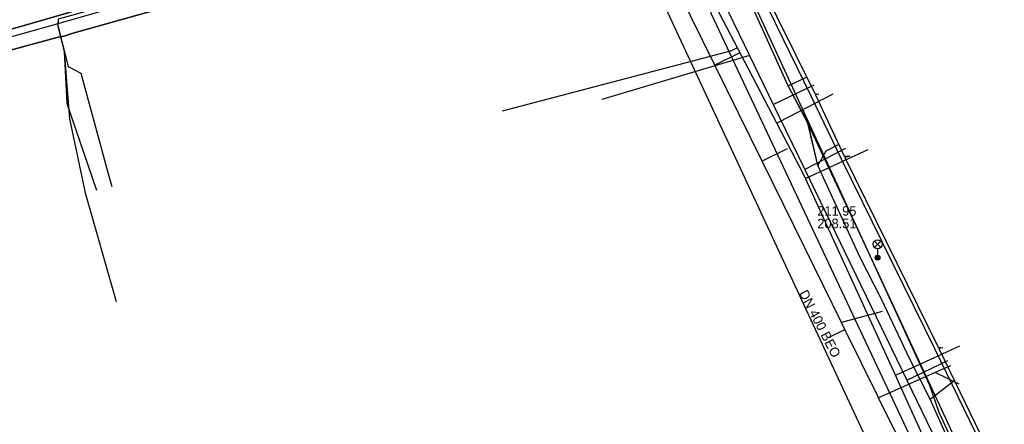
# Model space of a CAD drawing. Extents: x -595540 to -593988, y -1160850 to -1159202.
# Drawn here: x -595477.5 to -595395, y -1160240.3 to -1160206.4 of the extents above; entities that cross this region are included whole.
import ezdxf

# ---------------------------------------------------------------- set-up
doc = ezdxf.new("R2010")
doc.units = 0
for name, color, linetype in [('BVK-JEDNOTNA_popisy', 7, 'Continuous'), ('BVK-JEDNOTNA_trasa sítě', 7, 'Continuous'), ('BVK-VODOVOD_trasa sítě', 7, 'Continuous'), ('CETIN_kabel podzemní', 7, 'Continuous'), ('DESTOVA_trasa neprovozované sítě', 7, 'Continuous'), ('DSP-SDEL-VODAFONE_kabel', 7, 'Continuous'), ('EON-NN_kabel', 7, 'Continuous'), ('EON-SDEL_kabel', 7, 'Continuous'), ('INNOGY-NTL_trasa sítě', 7, 'Continuous'), ('INNOGY-STL_trasa sítě', 7, 'Continuous'), ('JEDNOTNA_trasa neprovozované sítě', 7, 'Continuous'), ('QUANTCOM_kabel', 7, 'Continuous'), ('TSB_kabel VO', 7, 'Continuous'), ('TSB_lampy VO', 7, 'Continuous')]:
    doc.layers.add(name, color=color, linetype=linetype)

msp = doc.modelspace()

# ---------------------------------------------------------------- linework, layer by layer
at = {"layer": 'BVK-JEDNOTNA_popisy'}
msp.add_line((-595410.654, -1160222.943), (-595410.654, -1160222.943), dxfattribs=at)
at = {"layer": 'BVK-JEDNOTNA_trasa sítě'}
for points in [[(-595411.711, -1160225.514), (-595415.285, -1160218.253), (-595419.242, -1160210.214), (-595421.287, -1160206.06), (-595425.245, -1160198.022), (-595426.154, -1160196.174), (-595426.26, -1160195.959), (-595429.502, -1160189.373)], [(-595394.408, -1160260.629), (-595403.797, -1160241.575), (-595403.797, -1160241.574), (-595405.519, -1160238.08), (-595405.641, -1160237.831), (-595408.341, -1160232.353), (-595408.632, -1160231.761), (-595411.711, -1160225.514)]]:
    msp.add_lwpolyline(points, dxfattribs=at)
at = {"layer": 'BVK-VODOVOD_trasa sítě'}
msp.add_line((-595380.702, -1160296.931), (-595431.86, -1160187.16), dxfattribs=at)
for points in [[(-595403.377, -1160237.806), (-595404.117, -1160236.187), (-595411.66, -1160219.686), (-595411.873, -1160219.221), (-595414.043, -1160215.068), (-595417.35, -1160208.739), (-595418.817, -1160205.931), (-595424.455, -1160195.14), (-595426.25, -1160186.84)], [(-595417.35, -1160208.739), (-595417.652, -1160208.897), (-595417.837, -1160208.994), (-595421.217, -1160209.887), (-595437.051, -1160214.067)], [(-595414.043, -1160215.068), (-595413.79, -1160214.936), (-595409.322, -1160212.602)], [(-595411.66, -1160219.686), (-595408.821, -1160218.388), (-595406.404, -1160217.283)], [(-595404.117, -1160236.187), (-595403.861, -1160236.07), (-595400.892, -1160234.712), (-595398.712, -1160233.716)], [(-595376.865, -1160295.797), (-595380.252, -1160288.396), (-595390.923, -1160265.051), (-595400.501, -1160244.099), (-595402.567, -1160239.579), (-595403.377, -1160237.806)]]:
    msp.add_lwpolyline(points, dxfattribs=at)
at = {"layer": 'CETIN_kabel podzemní'}
for points in [[(-595446.81, -1160199.08), (-595468.25, -1160205.02), (-595473.88, -1160206.62), (-595474.28, -1160206.73)], [(-595446.81, -1160199.08), (-595453.59, -1160200.78), (-595463.31, -1160203.32), (-595474.26, -1160206.35), (-595474.28, -1160206.73)], [(-595413.1, -1160211.94), (-595415.78, -1160206.02)], [(-595474.28, -1160206.73), (-595493.49, -1160212.14)], [(-595474.28, -1160206.73), (-595474.29, -1160206.97), (-595473.75, -1160209.09), (-595473.3, -1160214.69), (-595472, -1160220.9)], [(-595470.01, -1160219.41), (-595472.32, -1160210.9), (-595473.38, -1160210.35), (-595474.28, -1160206.73)], [(-595413.1, -1160211.94), (-595411.55, -1160211.2)], [(-595411.44, -1160215.07), (-595413.1, -1160211.94)], [(-595383.11, -1160275.74), (-595395.03, -1160250.25), (-595406.39, -1160225.81), (-595411.44, -1160215.07)], [(-595410.61, -1160218.6), (-595411.44, -1160215.07)], [(-595410.61, -1160218.6), (-595409.92, -1160217.39), (-595408.83, -1160216.81)], [(-595401.19, -1160238.19), (-595402.92, -1160234.79), (-595405.28, -1160229.81), (-595407.07, -1160226.31), (-595410.61, -1160218.6)], [(-595469.72, -1160220.41), (-595470.01, -1160219.41)], [(-595472, -1160220.9), (-595469.387, -1160229.999)], [(-595401.19, -1160238.19), (-595399.22, -1160236.65)], [(-595398.83, -1160243.48), (-595401.19, -1160238.19)]]:
    msp.add_lwpolyline(points, dxfattribs=at)
at = {"layer": 'DESTOVA_trasa neprovozované sítě'}
msp.add_line((-595405.22, -1160230.84), (-595408.632, -1160231.761), dxfattribs=at)
at = {"layer": 'DSP-SDEL-VODAFONE_kabel'}
for p, q in [((-595413.104, -1160211.94), (-595411.555, -1160211.196)), ((-595410.608, -1160218.597), (-595411.436, -1160215.07)), ((-595401.188, -1160238.19), (-595402.921, -1160234.786))]:
    msp.add_line(p, q, dxfattribs=at)
for points in [[(-595428.8, -1160199.016), (-595429.894, -1160199.431), (-595431.092, -1160198.649), (-595434.259, -1160196.161), (-595435.098, -1160195.864), (-595444.353, -1160198.46), (-595453.588, -1160200.784), (-595463.313, -1160203.317), (-595474.262, -1160206.352), (-595474.287, -1160206.967), (-595473.746, -1160209.094), (-595473.527, -1160213.403), (-595471.041, -1160220.681)], [(-595499.067, -1160214.626), (-595474.86, -1160208.014), (-595474.264, -1160207.864), (-595473.749, -1160207.777), (-595473.119, -1160207.564), (-595456.146, -1160202.789)], [(-595499.067, -1160214.626), (-595474.86, -1160208.014), (-595474.264, -1160207.864), (-595473.749, -1160207.777), (-595473.119, -1160207.564), (-595456.146, -1160202.789)], [(-595456.146, -1160202.789), (-595473.119, -1160207.564)], [(-595411.436, -1160215.07), (-595413.104, -1160211.94), (-595415.781, -1160206.019), (-595417.304, -1160202.745)], [(-595398.83, -1160243.48), (-595401.188, -1160238.19), (-595402.921, -1160234.786), (-595405.282, -1160229.806), (-595407.072, -1160226.309), (-595410.608, -1160218.597), (-595411.436, -1160215.07), (-595413.104, -1160211.94), (-595415.781, -1160206.019)], [(-595473.119, -1160207.564), (-595473.749, -1160207.777), (-595474.264, -1160207.864), (-595474.86, -1160208.014), (-595499.067, -1160214.626), (-595502.315, -1160217.157)], [(-595402.921, -1160234.786), (-595405.282, -1160229.806), (-595407.072, -1160226.309), (-595410.608, -1160218.597), (-595409.921, -1160217.39), (-595408.827, -1160216.809)], [(-595397.228, -1160246.939), (-595398.83, -1160243.48), (-595401.188, -1160238.19), (-595399.22, -1160236.653)]]:
    msp.add_lwpolyline(points, dxfattribs=at)
at = {"layer": 'EON-NN_kabel'}
for points in [[(-595435.139, -1160198.158), (-595434.956, -1160197.779), (-595434.397, -1160197.656), (-595429.552, -1160198.954), (-595428.503, -1160198.445), (-595422.029, -1160195.281), (-595421.285, -1160194.888), (-595419.195, -1160195.58), (-595415.72, -1160202.739), (-595415.267, -1160202.857), (-595415.669, -1160202.848), (-595410.872, -1160212.583), (-595410.538, -1160212.628), (-595410.821, -1160212.691), (-595408.405, -1160217.831), (-595407.944, -1160217.832), (-595408.348, -1160217.936), (-595400.527, -1160233.829), (-595400.13, -1160233.879), (-595400.478, -1160233.939), (-595394.74, -1160245.742)], [(-595352.822, -1160287.069), (-595354.069, -1160286.924), (-595366.398, -1160291.637), (-595372.59, -1160294.011), (-595372.859, -1160293.429), (-595373.029, -1160293.062), (-595375.818, -1160287.028), (-595376.237, -1160286.731), (-595376.219, -1160286.102), (-595381.473, -1160275.313), (-595384.354, -1160267.93), (-595395, -1160245.915), (-595400.776, -1160234.032), (-595408.651, -1160218.022), (-595411.146, -1160212.845), (-595415.985, -1160202.938), (-595419.473, -1160195.718), (-595421.23, -1160195.244), (-595421.912, -1160195.506), (-595428.428, -1160198.738), (-595429.476, -1160199.28), (-595433.943, -1160198.058), (-595434.729, -1160197.953), (-595435.022, -1160198.153)]]:
    msp.add_lwpolyline(points, dxfattribs=at)
at = {"layer": 'EON-SDEL_kabel'}
msp.add_lwpolyline([(-595481, -1160207.991), (-595461.51, -1160202.361), (-595440.89, -1160196.711), (-595436.93, -1160185.301), (-595437.35, -1160184.671), (-595437.62, -1160184.061), (-595439.81, -1160179.531), (-595441.07, -1160177.061), (-595441.59, -1160176.011), (-595444.38, -1160170.151), (-595447.98, -1160162.891), (-595448.43, -1160161.911), (-595449.58, -1160159.381), (-595451.65, -1160155.171), (-595452.88, -1160152.441), (-595453.77, -1160150.781)], dxfattribs=at)
at = {"layer": 'INNOGY-NTL_trasa sítě'}
for points in [[(-595425.772, -1160190.08), (-595425.645, -1160190.41), (-595425.373, -1160190.879), (-595425.195, -1160191.289), (-595425.09, -1160191.55), (-595422.58, -1160196.53), (-595419.09, -1160203.72), (-595418.07, -1160205.83), (-595416.34, -1160209.39), (-595414.35, -1160213.5), (-595411.69, -1160218.94), (-595403.15, -1160236.59), (-595398.15, -1160246.92)], [(-595416.34, -1160209.39), (-595428.7, -1160213.07), (-595428.71, -1160213.08)], [(-595414.35, -1160213.5), (-595410.93, -1160211.84)], [(-595408.3, -1160217.19), (-595411.69, -1160218.94)], [(-595403.15, -1160236.59), (-595399.73, -1160234.94)]]:
    msp.add_lwpolyline(points, dxfattribs=at)
at = {"layer": 'INNOGY-STL_trasa sítě'}
msp.add_lwpolyline([(-595428.61, -1160186.86), (-595427.102, -1160189.809), (-595426.677, -1160190.675), (-595426.272, -1160191.572), (-595399.64, -1160248.2), (-595379.47, -1160292.3), (-595352.76, -1160350.74), (-595343.87, -1160370.55), (-595343.73, -1160370.85), (-595343.6, -1160371.12), (-595337.21, -1160384.65), (-595333.046, -1160394.737), (-595332.279, -1160396.328)], dxfattribs=at)
at = {"layer": 'JEDNOTNA_trasa neprovozované sítě'}
for p, q in [((-595417.198, -1160209.193), (-595419.242, -1160210.214)), ((-595413.187, -1160217.205), (-595415.285, -1160218.253)), ((-595409.728, -1160233.009), (-595408.341, -1160232.353)), ((-595398.78, -1160236.92), (-595400.77, -1160235.96))]:
    msp.add_line(p, q, dxfattribs=at)
msp.add_lwpolyline([(-595399.5, -1160235.4), (-595400.77, -1160235.96), (-595405.519, -1160238.08)], dxfattribs=at)
at = {"layer": 'QUANTCOM_kabel'}
msp.add_lwpolyline([(-595442.68, -1160197.34), (-595442.897, -1160197.26), (-595461.51, -1160202.36), (-595481, -1160207.99), (-595496.95, -1160212.31)], dxfattribs=at)
at = {"layer": 'TSB_kabel VO'}
msp.add_lwpolyline([(-595429.24, -1160179.51), (-595428.52, -1160180.78), (-595426.34, -1160184.22), (-595423.43, -1160183.56), (-595420.38, -1160190.84), (-595421.44, -1160193.48), (-595419.59, -1160197.32), (-595418.93, -1160199.7), (-595416.94, -1160202.88), (-595401.27, -1160237), (-595400.48, -1160239.27), (-595395.16, -1160250.78)], dxfattribs=at)
at = {"layer": 'TSB_lampy VO'}
for p, q in [((-595405.875, -1160225.47), (-595405.345, -1160224.94)), ((-595405.875, -1160224.94), (-595405.345, -1160225.47)), ((-595405.875, -1160225.47), (-595405.345, -1160224.94)), ((-595405.875, -1160224.94), (-595405.345, -1160225.47)), ((-595405.61, -1160225.58), (-595405.61, -1160226.33)), ((-595405.61, -1160225.58), (-595405.61, -1160226.33))]:
    msp.add_line(p, q, dxfattribs=at)
for centre, radius in [((-595405.61, -1160225.205), 0.375), ((-595405.61, -1160225.205), 0.375), ((-595405.61, -1160226.33), 0.2), ((-595405.61, -1160226.33), 0.2), ((-595405.61, -1160226.33), 0.145), ((-595405.61, -1160226.33), 0.145), ((-595405.61, -1160226.33), 0.0876), ((-595405.61, -1160226.33), 0.0876)]:
    msp.add_circle(centre, radius, dxfattribs=at)

# ---------------------------------------------------------------- texts
at = {"layer": 'BVK-JEDNOTNA_popisy'}
for s, p in [('211.95', (-595410.654, -1160222.818)), ('208.51', (-595410.654, -1160223.868))]:
    msp.add_text(s, height=0.8, dxfattribs=at).set_placement(p)
msp.add_text('DN 400 BEO', height=0.8, rotation=297.28799, dxfattribs=at).set_placement((-595412.211, -1160229.298))

doc.saveas('drawing.dxf')
